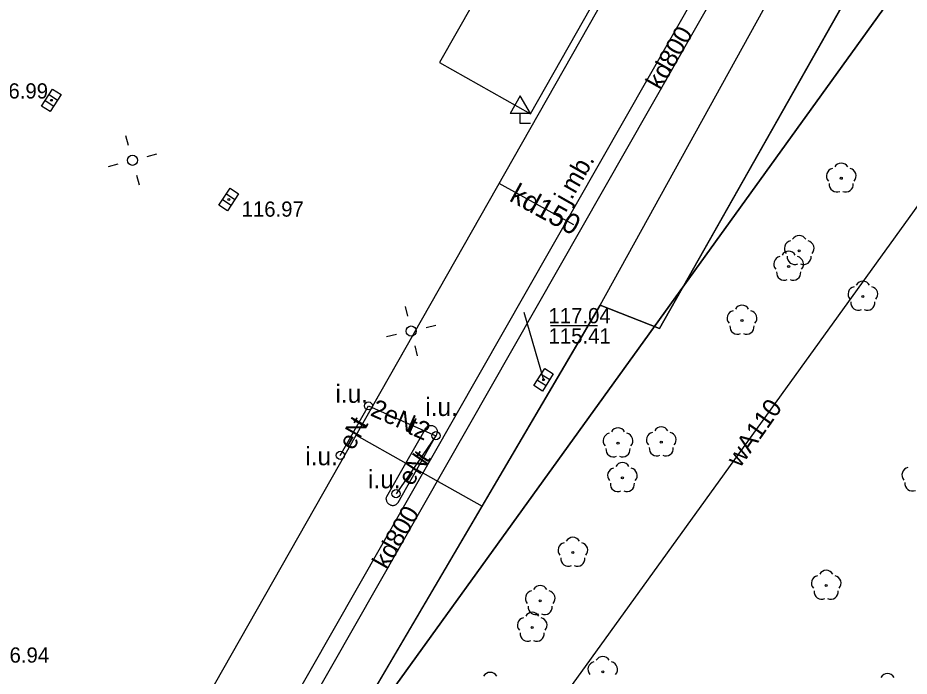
# Model space of a CAD drawing. Extents: x 6434771 to 6436222, y 5663454 to 5664782.
# Drawn here: x 6435500.32 to 6435544.29, y 5663864.53 to 5663897 of the extents above; entities that cross this region are included whole.
import ezdxf

# ---------------------------------------------------------------- set-up
doc = ezdxf.new("R2010")
doc.units = 0
for name, color, linetype in [('Warstwa 1', 7, 'Continuous'), ('Warstwa 11', 7, 'Continuous'), ('Warstwa 12', 7, 'Continuous'), ('Warstwa 13', 7, 'Continuous'), ('Warstwa 14', 7, 'Continuous'), ('Warstwa 2', 7, 'Continuous'), ('Warstwa 24', 7, 'Continuous'), ('Warstwa 30', 7, 'Continuous'), ('Warstwa 31', 7, 'Continuous'), ('Warstwa 4', 7, 'Continuous'), ('Warstwa 6', 7, 'Continuous'), ('Warstwa 7', 7, 'Continuous'), ('Warstwa 8', 7, 'Continuous')]:
    doc.layers.add(name, color=color, linetype=linetype)

msp = doc.modelspace()

# ---------------------------------------------------------------- linework, layer by layer
at = {"layer": 'Warstwa 1'}
msp.add_line((6435502.484, 5663841.227), (6435575.72, 5663942.78), dxfattribs=at)
msp.add_line((6435502.484, 5663841.227), (6435575.72, 5663942.78), dxfattribs=at)
at = {"layer": 'Warstwa 11'}
for centre in [(6435540.944, 5663889.084), (6435538.869, 5663885.511), (6435538.348, 5663884.737), (6435542.009, 5663883.255), (6435536.046, 5663882.073), (6435529.93, 5663876.025), (6435532.066, 5663876.073), (6435530.145, 5663874.311), (6435527.704, 5663870.628), (6435540.202, 5663869.001), (6435526.093, 5663868.25), (6435525.7, 5663866.93), (6435529.176, 5663864.75)]:
    msp.add_circle(centre, 0.05, dxfattribs=at)
for centre, start, end in [((6435540.944, 5663889.459), 30.1471, 149.8529), ((6435540.587, 5663889.2), 102.1471, 221.8529), ((6435541.301, 5663889.2), 318.1471, 77.8529), ((6435540.724, 5663888.781), 174.1471, 293.8529), ((6435541.164, 5663888.781), 246.1471, 5.8529), ((6435538.869, 5663885.886), 30.1471, 149.8529), ((6435538.512, 5663885.627), 102.1471, 221.8529), ((6435539.226, 5663885.627), 318.1471, 77.8529), ((6435538.348, 5663885.112), 30.1471, 149.8529), ((6435538.649, 5663885.208), 174.1471, 293.8529), ((6435539.089, 5663885.208), 246.1471, 5.8529), ((6435537.991, 5663884.853), 102.1471, 221.8529), ((6435538.705, 5663884.853), 318.1471, 77.8529), ((6435538.128, 5663884.434), 174.1471, 293.8529), ((6435538.568, 5663884.434), 246.1471, 5.8529), ((6435542.009, 5663883.63), 30.1471, 149.8529), ((6435541.652, 5663883.371), 102.1471, 221.8529), ((6435542.366, 5663883.371), 318.1471, 77.8529), ((6435536.046, 5663882.448), 30.1471, 149.8529), ((6435541.789, 5663882.952), 174.1471, 293.8529), ((6435542.229, 5663882.952), 246.1471, 5.8529), ((6435535.689, 5663882.189), 102.1471, 221.8529), ((6435536.403, 5663882.189), 318.1471, 77.8529), ((6435535.826, 5663881.77), 174.1471, 293.8529), ((6435536.266, 5663881.77), 246.1471, 5.8529), ((6435529.573, 5663876.141), 102.1471, 221.8529), ((6435529.93, 5663876.4), 30.1471, 149.8529), ((6435530.287, 5663876.141), 318.1471, 77.8529), ((6435531.709, 5663876.189), 102.1471, 221.8529), ((6435532.066, 5663876.448), 30.1471, 149.8529), ((6435532.423, 5663876.189), 318.1471, 77.8529), ((6435529.71, 5663875.722), 174.1471, 293.8529), ((6435530.15, 5663875.722), 246.1471, 5.8529), ((6435531.846, 5663875.77), 174.1471, 293.8529), ((6435532.286, 5663875.77), 246.1471, 5.8529), ((6435529.788, 5663874.427), 102.1471, 221.8529), ((6435530.145, 5663874.686), 30.1471, 149.8529), ((6435530.502, 5663874.427), 318.1471, 77.8529), ((6435544.313, 5663874.455), 102.1471, 221.8529), ((6435529.925, 5663874.008), 174.1471, 293.8529), ((6435530.365, 5663874.008), 246.1471, 5.8529), ((6435544.45, 5663874.036), 174.1471, 293.8529), ((6435527.704, 5663871.003), 30.1471, 149.8529), ((6435527.347, 5663870.744), 102.1471, 221.8529), ((6435528.061, 5663870.744), 318.1471, 77.8529), ((6435527.484, 5663870.325), 174.1471, 293.8529), ((6435527.924, 5663870.325), 246.1471, 5.8529), ((6435539.845, 5663869.117), 102.1471, 221.8529), ((6435540.202, 5663869.376), 30.1471, 149.8529), ((6435540.559, 5663869.117), 318.1471, 77.8529), ((6435526.093, 5663868.625), 30.1471, 149.8529), ((6435525.736, 5663868.366), 102.1471, 221.8529), ((6435526.45, 5663868.366), 318.1471, 77.8529), ((6435539.982, 5663868.698), 174.1471, 293.8529), ((6435540.422, 5663868.698), 246.1471, 5.8529), ((6435525.7, 5663867.305), 30.1471, 149.8529), ((6435525.873, 5663867.947), 174.1471, 293.8529), ((6435526.313, 5663867.947), 246.1471, 5.8529), ((6435525.343, 5663867.046), 102.1471, 221.8529), ((6435526.057, 5663867.046), 318.1471, 77.8529), ((6435525.48, 5663866.627), 174.1471, 293.8529), ((6435525.92, 5663866.627), 246.1471, 5.8529), ((6435529.176, 5663865.125), 30.1471, 149.8529), ((6435528.819, 5663864.866), 102.1471, 221.8529), ((6435529.533, 5663864.866), 318.1471, 77.8529), ((6435523.626, 5663864.344), 30.1471, 149.8529), ((6435543.222, 5663864.282), 30.1471, 149.8529)]:
    msp.add_arc(centre, 0.375, start, end, dxfattribs=at)
at = {"layer": 'Warstwa 12'}
for points in [[(6435465.145, 5663779.301), (6435479.98, 5663798.908), (6435484.2, 5663804.668), (6435488.278, 5663809.701), (6435494.681, 5663818.854), (6435504.116, 5663832.141), (6435514.059, 5663844.527), (6435522.997, 5663857.62), (6435545.493, 5663888.796), (6435569.737, 5663922.271), (6435582.719, 5663940.386)], [(6435516.23, 5663875.42), (6435517.62, 5663877.86)], [(6435516.23, 5663875.42), (6435517.62, 5663877.86)], [(6435517.62, 5663877.86), (6435520.95, 5663876.39)], [(6435517.62, 5663877.86), (6435520.95, 5663876.39)], [(6435520.95, 5663876.39), (6435518.98, 5663873.53)], [(6435520.95, 5663876.39), (6435518.98, 5663873.53)]]:
    msp.add_lwpolyline(points, dxfattribs=at)
at = {"layer": 'Warstwa 14'}
msp.add_line((6435528.917, 5663881.815), (6435526.602, 5663881.815), dxfattribs=at)
msp.add_circle((6435526.26, 5663879.15), 0.045, dxfattribs=at)
at = {"layer": 'Warstwa 2'}
for centre in [(6435505.98, 5663889.97), (6435519.73, 5663881.55)]:
    msp.add_circle(centre, 0.25, dxfattribs=at)
at = {"layer": 'Warstwa 24'}
for centre in [(6435517.62, 5663877.86), (6435520.95, 5663876.39), (6435516.23, 5663875.42), (6435518.98, 5663873.53)]:
    msp.add_circle(centre, 0.2, dxfattribs=at)
at = {"layer": 'Warstwa 30'}
msp.add_line((6435476.87, 5663805.79), (6435551.44, 5663936.99), dxfattribs=at)
at = {"layer": 'Warstwa 31'}
for p, q in [((6435525.61, 5663892.28), (6435525.11, 5663893.146)), ((6435525.11, 5663891.78), (6435525.11, 5663892.28)), ((6435525.61, 5663891.78), (6435525.11, 5663891.78))]:
    msp.add_line(p, q, dxfattribs=at)
for points in [[(6435525.11, 5663893.146), (6435524.61, 5663892.28)], [(6435525.61, 5663892.28), (6435524.61, 5663892.28)]]:
    msp.add_lwpolyline(points, dxfattribs=at)
at = {"layer": 'Warstwa 4'}
for p, q in [((6435501.865, 5663893.213), (6435502.285, 5663892.941)), ((6435501.675, 5663892.919), (6435502.095, 5663892.647)), ((6435510.62, 5663888.325), (6435511.035, 5663888.046)), ((6435510.425, 5663888.034), (6435510.84, 5663887.755)), ((6435525.955, 5663879.136), (6435526.378, 5663878.869)), ((6435526.142, 5663879.431), (6435526.565, 5663879.164))]:
    msp.add_line(p, q, dxfattribs=at)
for points in [[(6435501.498, 5663892.646), (6435502.042, 5663893.486), (6435502.462, 5663893.214), (6435501.918, 5663892.374)], [(6435510.244, 5663887.764), (6435510.801, 5663888.595), (6435511.216, 5663888.316), (6435510.659, 5663887.485)], [(6435525.782, 5663878.861), (6435526.316, 5663879.706), (6435526.738, 5663879.439), (6435526.204, 5663878.594)]]:
    msp.add_lwpolyline(points, close=True, dxfattribs=at)
for points in [[(6435505.786, 5663890.694), (6435505.656, 5663891.177)], [(6435506.704, 5663890.164), (6435507.187, 5663890.294)], [(6435505.256, 5663889.776), (6435504.773, 5663889.646)], [(6435506.174, 5663889.246), (6435506.304, 5663888.763)], [(6435519.556, 5663882.279), (6435519.439, 5663882.766)], [(6435520.459, 5663881.724), (6435520.946, 5663881.841)], [(6435519.001, 5663881.376), (6435518.514, 5663881.259)], [(6435519.904, 5663880.821), (6435520.021, 5663880.334)]]:
    msp.add_lwpolyline(points, dxfattribs=at)
at = {"layer": 'Warstwa 6'}
for points in [[(6435421.61, 5663811.04), (6435460.082, 5663789.265), (6435463.751, 5663787.49), (6435467.565, 5663792.724), (6435473.23, 5663800.59), (6435493.72, 5663829.05), (6435502.484, 5663841.227), (6435575.72, 5663942.78), (6435514.97, 5663977.09)], [(6435526.03, 5663903.41), (6435521.13, 5663894.8), (6435525.61, 5663892.26), (6435530.5, 5663900.87)]]:
    msp.add_lwpolyline(points, close=True, dxfattribs=at)
for points in [[(6435575.72, 5663942.78), (6435502.484, 5663841.227), (6435493.72, 5663829.05)], [(6435565.333, 5663940.597), (6435547.09, 5663908.36), (6435531.97, 5663881.68)], [(6435531.97, 5663881.68), (6435529.05, 5663882.82), (6435514.37, 5663857.86), (6435504.23, 5663843.56)]]:
    msp.add_lwpolyline(points, dxfattribs=at)
for centre in [(6435501.98, 5663892.93), (6435510.73, 5663888.04), (6435526.26, 5663879.15)]:
    msp.add_circle(centre, 0.045, dxfattribs=at)
at = {"layer": 'Warstwa 7'}
msp.add_lwpolyline([(6435557.249, 5663937.711), (6435557.18, 5663937.59), (6435503.51, 5663843.47), (6435503.432, 5663843.333), (6435502.77, 5663842.98), (6435502.73, 5663843.729), (6435502.81, 5663843.87), (6435556.49, 5663938), (6435556.55, 5663938.105), (6435557.21, 5663938.46)], close=True, dxfattribs=at)
for points in [[(6435527.75, 5663886.79), (6435524.061, 5663888.819)], [(6435525.29, 5663882.49), (6435526.26, 5663879.15)]]:
    msp.add_lwpolyline(points, dxfattribs=at)
at = {"layer": 'Warstwa 8'}
for p, q in [((6435517.009, 5663876.411), (6435551.44, 5663936.99)), ((6435529.05, 5663882.82), (6435544.24, 5663910.31)), ((6435529.05, 5663882.82), (6435544.24, 5663910.31)), ((6435529.05, 5663882.82), (6435544.24, 5663910.31)), ((6435531.97, 5663881.68), (6435547.09, 5663908.36)), ((6435523.229, 5663872.923), (6435529.05, 5663882.82)), ((6435529.05, 5663882.82), (6435531.97, 5663881.68)), ((6435520.622, 5663876.891), (6435520.654, 5663876.898)), ((6435520.654, 5663876.898), (6435520.687, 5663876.901)), ((6435520.687, 5663876.901), (6435520.72, 5663876.901)), ((6435520.72, 5663876.901), (6435520.753, 5663876.898)), ((6435520.753, 5663876.898), (6435520.785, 5663876.891)), ((6435519.46, 5663875.037), (6435520.41, 5663876.7)), ((6435520.41, 5663876.7), (6435520.423, 5663876.73)), ((6435520.423, 5663876.73), (6435520.44, 5663876.758)), ((6435520.44, 5663876.758), (6435520.459, 5663876.785)), ((6435520.459, 5663876.785), (6435520.481, 5663876.809)), ((6435520.481, 5663876.809), (6435520.506, 5663876.831)), ((6435520.506, 5663876.831), (6435520.532, 5663876.851)), ((6435520.532, 5663876.851), (6435520.561, 5663876.867)), ((6435520.561, 5663876.867), (6435520.591, 5663876.881)), ((6435520.591, 5663876.881), (6435520.622, 5663876.891)), ((6435520.785, 5663876.891), (6435520.816, 5663876.881)), ((6435520.816, 5663876.881), (6435520.846, 5663876.867)), ((6435520.846, 5663876.867), (6435520.875, 5663876.851)), ((6435520.875, 5663876.851), (6435520.901, 5663876.832)), ((6435520.901, 5663876.832), (6435520.926, 5663876.81)), ((6435520.926, 5663876.81), (6435520.948, 5663876.786)), ((6435520.948, 5663876.786), (6435520.967, 5663876.759)), ((6435520.967, 5663876.759), (6435520.984, 5663876.731)), ((6435520.984, 5663876.731), (6435520.997, 5663876.701)), ((6435520.985, 5663876.445), (6435520.999, 5663876.475)), ((6435520.997, 5663876.701), (6435521.008, 5663876.669)), ((6435520.999, 5663876.475), (6435521.009, 5663876.507)), ((6435521.008, 5663876.669), (6435521.015, 5663876.637)), ((6435521.009, 5663876.507), (6435521.015, 5663876.539)), ((6435521.015, 5663876.637), (6435521.018, 5663876.605)), ((6435521.015, 5663876.539), (6435521.018, 5663876.572)), ((6435521.018, 5663876.605), (6435521.018, 5663876.572)), ((6435482.331, 5663815.398), (6435517.009, 5663876.411)), ((6435517.009, 5663876.411), (6435519.46, 5663875.037)), ((6435517.009, 5663876.411), (6435519.46, 5663875.037)), ((6435520.009, 5663874.729), (6435520.95, 5663876.39)), ((6435520.95, 5663876.39), (6435520.969, 5663876.417)), ((6435520.969, 5663876.417), (6435520.985, 5663876.445)), ((6435518.52, 5663873.39), (6435519.46, 5663875.037)), ((6435519.08, 5663873.09), (6435520.009, 5663874.729)), ((6435520.009, 5663874.729), (6435523.229, 5663872.923)), ((6435520.009, 5663874.729), (6435523.229, 5663872.923)), ((6435518.51, 5663873.359), (6435518.52, 5663873.39)), ((6435518.498, 5663873.26), (6435518.499, 5663873.293)), ((6435518.498, 5663873.26), (6435518.501, 5663873.227)), ((6435518.499, 5663873.293), (6435518.502, 5663873.326)), ((6435518.501, 5663873.227), (6435518.508, 5663873.195)), ((6435518.502, 5663873.326), (6435518.51, 5663873.359)), ((6435518.508, 5663873.195), (6435518.518, 5663873.163)), ((6435518.518, 5663873.163), (6435518.531, 5663873.132)), ((6435518.531, 5663873.132), (6435518.547, 5663873.104)), ((6435518.547, 5663873.104), (6435518.566, 5663873.076)), ((6435518.566, 5663873.076), (6435518.588, 5663873.051)), ((6435518.588, 5663873.051), (6435518.612, 5663873.029)), ((6435518.612, 5663873.029), (6435518.639, 5663873.009)), ((6435518.639, 5663873.009), (6435518.667, 5663872.992)), ((6435518.667, 5663872.992), (6435518.697, 5663872.977)), ((6435518.697, 5663872.977), (6435518.728, 5663872.967)), ((6435518.728, 5663872.967), (6435518.76, 5663872.959)), ((6435518.76, 5663872.959), (6435518.793, 5663872.955)), ((6435518.793, 5663872.955), (6435518.826, 5663872.954)), ((6435518.826, 5663872.954), (6435518.86, 5663872.956)), ((6435518.86, 5663872.956), (6435518.892, 5663872.962)), ((6435518.892, 5663872.962), (6435518.924, 5663872.972)), ((6435518.924, 5663872.972), (6435518.955, 5663872.984)), ((6435518.955, 5663872.984), (6435518.984, 5663873)), ((6435518.984, 5663873), (6435519.011, 5663873.019)), ((6435519.011, 5663873.019), (6435519.037, 5663873.04)), ((6435519.037, 5663873.04), (6435519.06, 5663873.064)), ((6435519.06, 5663873.064), (6435519.08, 5663873.09)), ((6435514.37, 5663857.86), (6435523.229, 5663872.923))]:
    msp.add_line(p, q, dxfattribs=at)

# ---------------------------------------------------------------- texts
at = {"layer": 'Warstwa 13'}
for s, rotation, p in [('2eN', 336.183, (6435517.663, 5663877.405)), ('wA110', 54.8779, (6435535.949, 5663874.773)), ('eN', 60.3325, (6435516.863, 5663875.622)), ('t', 60.3325, (6435517.467, 5663876.683)), ('t2', 336.183, (6435519.482, 5663876.536)), ('t', 55.4394, (6435520.531, 5663874.988)), ('eN', 55.4394, (6435519.748, 5663873.853))]:
    msp.add_text(s, height=0.9, rotation=rotation, dxfattribs=at).set_placement(p)
at = {"layer": 'Warstwa 14'}
msp.add_text('115.41', height=0.75, dxfattribs=at).set_placement((6435526.504, 5663880.936))
at = {"layer": 'Warstwa 24'}
for p in [(6435515.992, 5663878.011), (6435520.422, 5663877.363), (6435514.507, 5663874.932), (6435517.6, 5663873.797)]:
    msp.add_text('i.u.', height=0.9, dxfattribs=at).set_placement(p)
at = {"layer": 'Warstwa 6'}
for s, p in [('116.99', (6435498.745, 5663893.018)), ('116.97', (6435511.363, 5663887.19)), ('117.04', (6435526.502, 5663881.936)), ('116.94', (6435498.8, 5663865.199))]:
    msp.add_text(s, height=0.75, dxfattribs=at).set_placement(p)
at = {"layer": 'Warstwa 7'}
for s, height, rotation, p in [('kd800', 0.9, 60.3095, (6435532.031, 5663893.39)), ('kd150', 1, 331.1811, (6435524.518, 5663887.997)), ('kd800', 0.9, 60.321, (6435518.541, 5663869.74))]:
    msp.add_text(s, height=height, rotation=rotation, dxfattribs=at).set_placement(p)
at = {"layer": 'Warstwa 8'}
msp.add_text('j.mb.', height=0.9, rotation=60.3898, dxfattribs=at).set_placement((6435527.517, 5663887.755))

doc.saveas('drawing.dxf')
